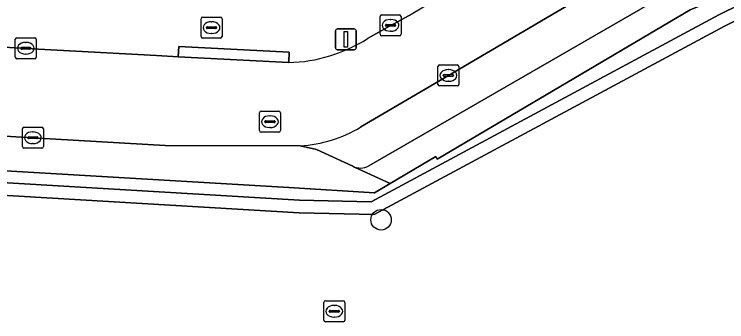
# Model space of a CAD drawing. Extents: x 159262 to 160143, y 383399 to 384319.
# Drawn here: x 159321.63 to 159355.65, y 384143.78 to 384158.46 of the extents above; entities that cross this region are included whole.
import ezdxf

# ---------------------------------------------------------------- set-up
doc = ezdxf.new("R2010")
doc.units = 0
for name, color, linetype in [('IMGEO_Boom', 7, 'Continuous'), ('IMGEO_Brandkraan', 7, 'Continuous'), ('IMGEO_Erf', 7, 'Continuous'), ('IMGEO_Groenvoorziening', 7, 'Continuous'), ('IMGEO_Haag', 7, 'Continuous'), ('IMGEO_Kolk', 7, 'Continuous'), ('IMGEO_Lichtmast', 7, 'Continuous'), ('IMGEO_Parkeervlak_open', 7, 'Continuous'), ('IMGEO_Rijbaan_lokaal_open', 7, 'Continuous'), ('IMGEO_Rioolput', 7, 'Continuous'), ('IMGEO_Voetpad_open', 7, 'Continuous')]:
    doc.layers.add(name, color=color, linetype=linetype)

msp = doc.modelspace()

# ---------------------------------------------------------------- linework, layer by layer
at = {"layer": 'IMGEO_Boom'}
msp.add_circle((159339.146, 384148.648), 0.489, dxfattribs=at)
at = {"layer": 'IMGEO_Brandkraan'}
for p, q in [((159330.552, 384157.394), (159330.552, 384158.246)), ((159330.627, 384158.32), (159331.479, 384158.32)), ((159331.04, 384158.1), (159331.065, 384158.1)), ((159331.553, 384158.246), (159331.553, 384157.394)), ((159330.811, 384157.814), (159330.811, 384157.826)), ((159331.249, 384157.777), (159330.851, 384157.777)), ((159330.854, 384157.863), (159331.252, 384157.863)), ((159331.295, 384157.826), (159331.295, 384157.814)), ((159331.063, 384157.54), (159331.038, 384157.54)), ((159331.479, 384157.32), (159330.627, 384157.32))]:
    msp.add_line(p, q, dxfattribs=at)
for points in [[(159330.552, 384157.394), (159330.552, 384158.246)], [(159330.627, 384158.32), (159331.479, 384158.32)], [(159331.553, 384158.246), (159331.553, 384157.394)], [(159331.479, 384157.32), (159330.627, 384157.32)]]:
    msp.add_lwpolyline(points, dxfattribs=at)
for centre, radius, start, end in [((159330.629, 384158.244), 0.0765, 91.552, 178.448), ((159330.629, 384158.244), 0.0765, 91.552, 178.448), ((159331.477, 384158.244), 0.0765, 1.552, 88.448), ((159331.477, 384158.244), 0.0765, 1.552, 88.448), ((159330.851, 384157.823), 0.0403, 85.8775, 175.7526), ((159330.848, 384157.813), 0.0366, 178.938, 274.7102), ((159331.252, 384157.82), 0.043, 264.8664, 352.4533), ((159331.256, 384157.825), 0.0386, 1.7309, 96.639), ((159330.629, 384157.396), 0.0765, 181.552, 268.448), ((159330.629, 384157.396), 0.0765, 181.552, 268.448), ((159331.477, 384157.396), 0.0765, 271.552, 358.448), ((159331.477, 384157.396), 0.0765, 271.552, 358.448)]:
    msp.add_arc(centre, radius, start, end, dxfattribs=at)
for centre, major_axis, ratio, start_param, end_param in [((159331.039, 384157.82), (-0.387, 0.002), 0.722429, 4.712389, 7.853982), ((159331.064, 384157.82), (-0.39, 0.002), 0.717154, 1.570796, 4.712389)]:
    msp.add_ellipse(centre, major_axis=major_axis, ratio=ratio, start_param=start_param, end_param=end_param, dxfattribs=at)
at = {"layer": 'IMGEO_Erf'}
msp.add_lwpolyline([(159391.729, 384169.721), (159389.959, 384176.181), (159373.663, 384168.554), (159364.6, 384163.808), (159356.329, 384159.676), (159353.897, 384158.667), (159341.827, 384151.535), (159341.761, 384151.664), (159339.579, 384150.379), (159338.833, 384149.94), (159334.75, 384150.183), (159316.595, 384151.248), (159300.298, 384152.206), (159300.17, 384149.285), (159299.315, 384149.708)], dxfattribs=at)
msp.add_lwpolyline([(159303.738, 384148.088), (159303.139, 384148.125), (159303.341, 384151.47), (159335.253, 384149.581), (159338.675, 384149.507), (159355.264, 384158.429), (159377.708, 384169.495), (159389.563, 384175.262), (159389.825, 384174.722), (159377.972, 384168.956), (159355.539, 384157.896), (159338.82, 384148.904), (159335.229, 384148.981), (159303.904, 384150.836)], close=True, dxfattribs=at)
at = {"layer": 'IMGEO_Groenvoorziening'}
msp.add_lwpolyline([(159303.738, 384148.088), (159303.904, 384150.836), (159335.229, 384148.981), (159338.82, 384148.904), (159355.539, 384157.896), (159377.972, 384168.956), (159389.825, 384174.722), (159389.563, 384175.262), (159377.708, 384169.495), (159355.264, 384158.429), (159338.675, 384149.507), (159335.253, 384149.581), (159303.341, 384151.47), (159303.139, 384148.125)], close=True, dxfattribs=at)
at = {"layer": 'IMGEO_Haag'}
msp.add_lwpolyline([(159303.738, 384148.088), (159303.904, 384150.836), (159335.229, 384148.981), (159338.82, 384148.904), (159355.539, 384157.896), (159377.972, 384168.956), (159389.825, 384174.722), (159389.563, 384175.262), (159377.708, 384169.495), (159355.264, 384158.429), (159338.675, 384149.507), (159335.253, 384149.581), (159303.341, 384151.47), (159303.139, 384148.125)], close=True, dxfattribs=at)
at = {"layer": 'IMGEO_Kolk'}
for p, q in [((159339.172, 384158.429), (159340.024, 384158.429)), ((159339.097, 384157.503), (159339.097, 384158.355)), ((159339.585, 384158.209), (159339.61, 384158.209)), ((159340.098, 384158.355), (159340.098, 384157.503)), ((159339.356, 384157.923), (159339.356, 384157.935)), ((159339.794, 384157.886), (159339.396, 384157.886)), ((159339.399, 384157.972), (159339.797, 384157.972)), ((159339.84, 384157.935), (159339.84, 384157.923)), ((159340.024, 384157.429), (159339.172, 384157.429)), ((159339.608, 384157.649), (159339.583, 384157.649)), ((159321.685, 384156.411), (159321.685, 384157.263)), ((159321.76, 384157.337), (159322.612, 384157.337)), ((159322.173, 384157.117), (159322.198, 384157.117)), ((159322.686, 384157.263), (159322.686, 384156.411)), ((159321.944, 384156.831), (159321.944, 384156.843)), ((159322.382, 384156.794), (159321.984, 384156.794)), ((159321.987, 384156.88), (159322.385, 384156.88)), ((159322.428, 384156.843), (159322.428, 384156.831)), ((159322.196, 384156.557), (159322.171, 384156.557)), ((159322.612, 384156.337), (159321.76, 384156.337)), ((159341.933, 384156.038), (159342.785, 384156.038)), ((159341.858, 384155.112), (159341.858, 384155.964)), ((159342.346, 384155.818), (159342.371, 384155.818)), ((159342.859, 384155.964), (159342.859, 384155.112)), ((159342.117, 384155.532), (159342.117, 384155.544)), ((159342.555, 384155.495), (159342.157, 384155.495)), ((159342.16, 384155.581), (159342.558, 384155.581)), ((159342.601, 384155.544), (159342.601, 384155.532)), ((159342.785, 384155.038), (159341.933, 384155.038)), ((159342.369, 384155.258), (159342.344, 384155.258)), ((159322.022, 384152.138), (159322.022, 384152.99)), ((159322.097, 384153.064), (159322.949, 384153.064)), ((159323.023, 384152.99), (159323.023, 384152.138)), ((159322.324, 384152.607), (159322.722, 384152.607)), ((159322.51, 384152.844), (159322.535, 384152.844)), ((159322.281, 384152.558), (159322.281, 384152.57)), ((159322.719, 384152.521), (159322.321, 384152.521)), ((159322.533, 384152.284), (159322.508, 384152.284)), ((159322.765, 384152.57), (159322.765, 384152.558)), ((159322.949, 384152.064), (159322.097, 384152.064))]:
    msp.add_line(p, q, dxfattribs=at)
for points in [[(159339.172, 384158.429), (159340.024, 384158.429)], [(159339.097, 384157.503), (159339.097, 384158.355)], [(159340.098, 384158.355), (159340.098, 384157.503)], [(159340.024, 384157.429), (159339.172, 384157.429)], [(159321.685, 384156.411), (159321.685, 384157.263)], [(159321.76, 384157.337), (159322.612, 384157.337)], [(159322.686, 384157.263), (159322.686, 384156.411)], [(159322.612, 384156.337), (159321.76, 384156.337)], [(159341.933, 384156.038), (159342.785, 384156.038)], [(159341.858, 384155.112), (159341.858, 384155.964)], [(159342.859, 384155.964), (159342.859, 384155.112)], [(159342.785, 384155.038), (159341.933, 384155.038)], [(159322.022, 384152.138), (159322.022, 384152.99)], [(159322.097, 384153.064), (159322.949, 384153.064)], [(159323.023, 384152.99), (159323.023, 384152.138)], [(159322.949, 384152.064), (159322.097, 384152.064)]]:
    msp.add_lwpolyline(points, dxfattribs=at)
for centre, radius, start, end in [((159339.174, 384158.353), 0.0765, 91.552, 178.448), ((159339.174, 384158.353), 0.0765, 91.552, 178.448), ((159340.022, 384158.353), 0.0765, 1.552, 88.448), ((159340.022, 384158.353), 0.0765, 1.552, 88.448), ((159339.396, 384157.932), 0.0403, 85.8775, 175.7526), ((159339.393, 384157.922), 0.0366, 178.938, 274.7102), ((159339.797, 384157.929), 0.043, 264.8664, 352.4533), ((159339.801, 384157.934), 0.0386, 1.7309, 96.639), ((159339.174, 384157.505), 0.0765, 181.552, 268.448), ((159339.174, 384157.505), 0.0765, 181.552, 268.448), ((159340.022, 384157.505), 0.0765, 271.552, 358.448), ((159340.022, 384157.505), 0.0765, 271.552, 358.448), ((159321.762, 384157.261), 0.0765, 91.552, 178.448), ((159321.762, 384157.261), 0.0765, 91.552, 178.448), ((159322.61, 384157.261), 0.0765, 1.552, 88.448), ((159322.61, 384157.261), 0.0765, 1.552, 88.448), ((159321.984, 384156.84), 0.0403, 85.8775, 175.7526), ((159321.981, 384156.83), 0.0366, 178.938, 274.7102), ((159322.385, 384156.837), 0.043, 264.8664, 352.4533), ((159322.389, 384156.842), 0.0386, 1.7309, 96.639), ((159321.762, 384156.413), 0.0765, 181.552, 268.448), ((159321.762, 384156.413), 0.0765, 181.552, 268.448), ((159322.61, 384156.413), 0.0765, 271.552, 358.448), ((159322.61, 384156.413), 0.0765, 271.552, 358.448), ((159341.935, 384155.962), 0.0765, 91.552, 178.448), ((159341.935, 384155.962), 0.0765, 91.552, 178.448), ((159342.783, 384155.962), 0.0765, 1.552, 88.448), ((159342.783, 384155.962), 0.0765, 1.552, 88.448), ((159342.157, 384155.541), 0.0403, 85.8775, 175.7526), ((159342.154, 384155.531), 0.0366, 178.938, 274.7102), ((159342.558, 384155.538), 0.043, 264.8664, 352.4533), ((159342.562, 384155.543), 0.0386, 1.7309, 96.639), ((159341.935, 384155.114), 0.0765, 181.552, 268.448), ((159341.935, 384155.114), 0.0765, 181.552, 268.448), ((159342.783, 384155.114), 0.0765, 271.552, 358.448), ((159342.783, 384155.114), 0.0765, 271.552, 358.448), ((159322.099, 384152.988), 0.0765, 91.552, 178.448), ((159322.099, 384152.988), 0.0765, 91.552, 178.448), ((159322.947, 384152.988), 0.0765, 1.552, 88.448), ((159322.947, 384152.988), 0.0765, 1.552, 88.448), ((159322.321, 384152.567), 0.0403, 85.8775, 175.7526), ((159322.726, 384152.569), 0.0386, 1.7309, 96.639), ((159322.318, 384152.557), 0.0366, 178.938, 274.7102), ((159322.722, 384152.564), 0.043, 264.8664, 352.4533), ((159322.099, 384152.14), 0.0765, 181.552, 268.448), ((159322.099, 384152.14), 0.0765, 181.552, 268.448), ((159322.947, 384152.14), 0.0765, 271.552, 358.448), ((159322.947, 384152.14), 0.0765, 271.552, 358.448)]:
    msp.add_arc(centre, radius, start, end, dxfattribs=at)
for centre, major_axis, ratio, start_param, end_param in [((159339.584, 384157.929), (-0.387, 0.002), 0.722429, 4.712389, 7.853982), ((159339.609, 384157.929), (-0.39, 0.002), 0.717154, 1.570796, 4.712389), ((159322.172, 384156.837), (-0.387, 0.002), 0.722429, 4.712389, 7.853982), ((159322.197, 384156.837), (-0.39, 0.002), 0.717154, 1.570796, 4.712389), ((159342.345, 384155.538), (-0.387, 0.002), 0.722429, 4.712389, 7.853982), ((159342.37, 384155.538), (-0.39, 0.002), 0.717154, 1.570796, 4.712389), ((159322.509, 384152.564), (-0.387, 0.002), 0.722429, 4.712389, 7.853982), ((159322.534, 384152.564), (-0.39, 0.002), 0.717154, 1.570796, 4.712389)]:
    msp.add_ellipse(centre, major_axis=major_axis, ratio=ratio, start_param=start_param, end_param=end_param, dxfattribs=at)
at = {"layer": 'IMGEO_Lichtmast'}
for p, q in [((159337.069, 384157.762), (159337.859, 384157.762)), ((159337.859, 384157.762), (159337.069, 384157.762)), ((159336.969, 384156.862), (159336.969, 384157.662)), ((159336.969, 384157.662), (159336.969, 384156.862)), ((159337.959, 384157.662), (159337.959, 384156.862)), ((159337.959, 384156.862), (159337.959, 384157.662)), ((159337.859, 384156.762), (159337.069, 384156.762)), ((159337.069, 384156.762), (159337.859, 384156.762))]:
    msp.add_line(p, q, dxfattribs=at)
msp.add_lwpolyline([(159337.389, 384157.637), (159337.539, 384157.637), (159337.539, 384156.887), (159337.389, 384156.887), (159337.389, 384157.637)], dxfattribs=at)
for centre, start, end in [((159337.069, 384157.662), 90, 180), ((159337.069, 384157.662), 90, 180), ((159337.859, 384157.662), 0, 90), ((159337.859, 384157.662), 360, 90), ((159337.069, 384156.862), 180, 270), ((159337.069, 384156.862), 180, 270), ((159337.859, 384156.862), 270, 0), ((159337.859, 384156.862), 270, 0)]:
    msp.add_arc(centre, 0.1, start, end, dxfattribs=at)
at = {"layer": 'IMGEO_Parkeervlak_open'}
for points in [[(159372.5, 384174.053), (159367.377, 384170.409), (159361.508, 384166.869), (159356.193, 384163.7), (159351.745, 384161.04), (159349.347, 384159.65), (159342.359, 384155.54), (159338.184, 384153.077)], [(159338.559, 384151.215), (159353.289, 384159.737), (159367.182, 384167.948), (159372.748, 384171.891), (159372.3, 384172.824)], [(159335.279, 384152.172), (159336.056, 384151.998), (159337.79, 384151.201)]]:
    msp.add_lwpolyline(points, dxfattribs=at)
for centre, radius, start, end in [((159334.886, 384158.549), 6.389, 273.5284, 301.0785), ((159338.16, 384151.994), 0.875, 244.9782, 297.1078)]:
    msp.add_arc(centre, radius, start, end, dxfattribs=at)
at = {"layer": 'IMGEO_Rijbaan_lokaal_open'}
for points in [[(159338.184, 384153.077), (159342.359, 384155.54), (159349.347, 384159.65), (159347.618, 384162.629), (159347.029, 384162.28), (159340.656, 384158.489), (159339.574, 384157.914), (159338.505, 384157.294)], [(159334.739, 384156.153), (159329.46, 384156.425), (159328.418, 384156.484), (159322.2, 384156.823), (159306.267, 384157.774), (159298.53, 384158.218)], [(159293.845, 384154.257), (159294.339, 384154.228), (159322.523, 384152.565), (159328.837, 384152.198), (159335.279, 384152.172)]]:
    msp.add_lwpolyline(points, dxfattribs=at)
for centre, radius, start, end in [((159334.532, 384163.622), 7.472, 271.5888, 302.1221), ((159334.886, 384158.549), 6.389, 273.5284, 301.0785)]:
    msp.add_arc(centre, radius, start, end, dxfattribs=at)
at = {"layer": 'IMGEO_Rioolput'}
for p, q in [((159333.341, 384152.905), (159333.341, 384153.757)), ((159333.416, 384153.831), (159334.268, 384153.831)), ((159334.342, 384153.757), (159334.342, 384152.905)), ((159333.6, 384153.325), (159333.6, 384153.337)), ((159334.038, 384153.288), (159333.64, 384153.288)), ((159333.643, 384153.374), (159334.041, 384153.374)), ((159333.829, 384153.611), (159333.854, 384153.611)), ((159334.084, 384153.337), (159334.084, 384153.325)), ((159333.852, 384153.051), (159333.827, 384153.051)), ((159334.268, 384152.831), (159333.416, 384152.831)), ((159336.413, 384143.854), (159336.413, 384144.706)), ((159336.488, 384144.78), (159337.34, 384144.78)), ((159336.901, 384144.56), (159336.926, 384144.56)), ((159337.414, 384144.706), (159337.414, 384143.854)), ((159336.672, 384144.274), (159336.672, 384144.286)), ((159337.11, 384144.237), (159336.712, 384144.237)), ((159336.715, 384144.323), (159337.113, 384144.323)), ((159337.156, 384144.286), (159337.156, 384144.274)), ((159337.34, 384143.78), (159336.488, 384143.78)), ((159336.924, 384144), (159336.899, 384144))]:
    msp.add_line(p, q, dxfattribs=at)
for points in [[(159333.341, 384152.905), (159333.341, 384153.757)], [(159333.416, 384153.831), (159334.268, 384153.831)], [(159334.342, 384153.757), (159334.342, 384152.905)], [(159334.268, 384152.831), (159333.416, 384152.831)], [(159336.413, 384143.854), (159336.413, 384144.706)], [(159336.488, 384144.78), (159337.34, 384144.78)], [(159337.414, 384144.706), (159337.414, 384143.854)], [(159337.34, 384143.78), (159336.488, 384143.78)]]:
    msp.add_lwpolyline(points, dxfattribs=at)
for centre, radius, start, end in [((159333.418, 384153.755), 0.0765, 91.552, 178.448), ((159333.418, 384153.755), 0.0765, 91.552, 178.448), ((159334.266, 384153.755), 0.0765, 1.552, 88.448), ((159334.266, 384153.755), 0.0765, 1.552, 88.448), ((159333.64, 384153.334), 0.0403, 85.8775, 175.7526), ((159333.637, 384153.324), 0.0366, 178.938, 274.7102), ((159334.041, 384153.331), 0.043, 264.8664, 352.4533), ((159334.045, 384153.336), 0.0386, 1.7309, 96.639), ((159333.418, 384152.907), 0.0765, 181.552, 268.448), ((159333.418, 384152.907), 0.0765, 181.552, 268.448), ((159334.266, 384152.907), 0.0765, 271.552, 358.448), ((159334.266, 384152.907), 0.0765, 271.552, 358.448), ((159336.49, 384144.704), 0.0765, 91.552, 178.448), ((159336.49, 384144.704), 0.0765, 91.552, 178.448), ((159337.338, 384144.704), 0.0765, 1.552, 88.448), ((159337.338, 384144.704), 0.0765, 1.552, 88.448), ((159336.712, 384144.283), 0.0403, 85.8775, 175.7526), ((159336.709, 384144.273), 0.0366, 178.938, 274.7102), ((159337.113, 384144.28), 0.043, 264.8664, 352.4533), ((159337.117, 384144.285), 0.0386, 1.7309, 96.639), ((159336.49, 384143.856), 0.0765, 181.552, 268.448), ((159336.49, 384143.856), 0.0765, 181.552, 268.448), ((159337.338, 384143.856), 0.0765, 271.552, 358.448), ((159337.338, 384143.856), 0.0765, 271.552, 358.448)]:
    msp.add_arc(centre, radius, start, end, dxfattribs=at)
for centre, major_axis, ratio, start_param, end_param in [((159333.828, 384153.331), (-0.387, 0.002), 0.722429, 4.712389, 7.853982), ((159333.853, 384153.331), (-0.39, 0.002), 0.717154, 1.570796, 4.712389), ((159336.9, 384144.28), (-0.387, 0.002), 0.722429, 4.712389, 7.853982), ((159336.925, 384144.28), (-0.39, 0.002), 0.717154, 1.570796, 4.712389)]:
    msp.add_ellipse(centre, major_axis=major_axis, ratio=ratio, start_param=start_param, end_param=end_param, dxfattribs=at)
at = {"layer": 'IMGEO_Voetpad_open'}
for points in [[(159337.79, 384151.201), (159337.902, 384151.142), (159339.579, 384150.379), (159341.761, 384151.664), (159341.827, 384151.535), (159353.897, 384158.667), (159356.329, 384159.676), (159364.6, 384163.808), (159373.663, 384168.554), (159389.959, 384176.181), (159397.692, 384179.767), (159403.93, 384182.599), (159406.84, 384183.933), (159407.818, 384184.342), (159408.528, 384184.712), (159475.693, 384215.632)], [(159372.3, 384172.824), (159372.748, 384171.891), (159367.182, 384167.948), (159353.289, 384159.737), (159338.559, 384151.215)], [(159338.505, 384157.294), (159339.574, 384157.914), (159340.656, 384158.489)], [(159298.53, 384158.218), (159306.267, 384157.774), (159322.2, 384156.823), (159328.418, 384156.484), (159329.46, 384156.425), (159329.484, 384156.924), (159334.763, 384156.651), (159334.739, 384156.153)]]:
    msp.add_lwpolyline(points, dxfattribs=at)
for points in [[(159329.46, 384156.425), (159334.739, 384156.153), (159334.763, 384156.651), (159329.484, 384156.924)], [(159336.056, 384151.998), (159335.279, 384152.172), (159328.837, 384152.198), (159322.523, 384152.565), (159294.339, 384154.228), (159294.235, 384152.562), (159300.298, 384152.206), (159316.595, 384151.248), (159334.75, 384150.183), (159338.833, 384149.94), (159339.579, 384150.379), (159337.902, 384151.142), (159337.79, 384151.201)]]:
    msp.add_lwpolyline(points, close=True, dxfattribs=at)
for centre, radius, start, end in [((159334.532, 384163.622), 7.472, 271.5888, 302.1221), ((159338.16, 384151.994), 0.875, 244.9782, 297.1078)]:
    msp.add_arc(centre, radius, start, end, dxfattribs=at)

doc.saveas('drawing.dxf')
